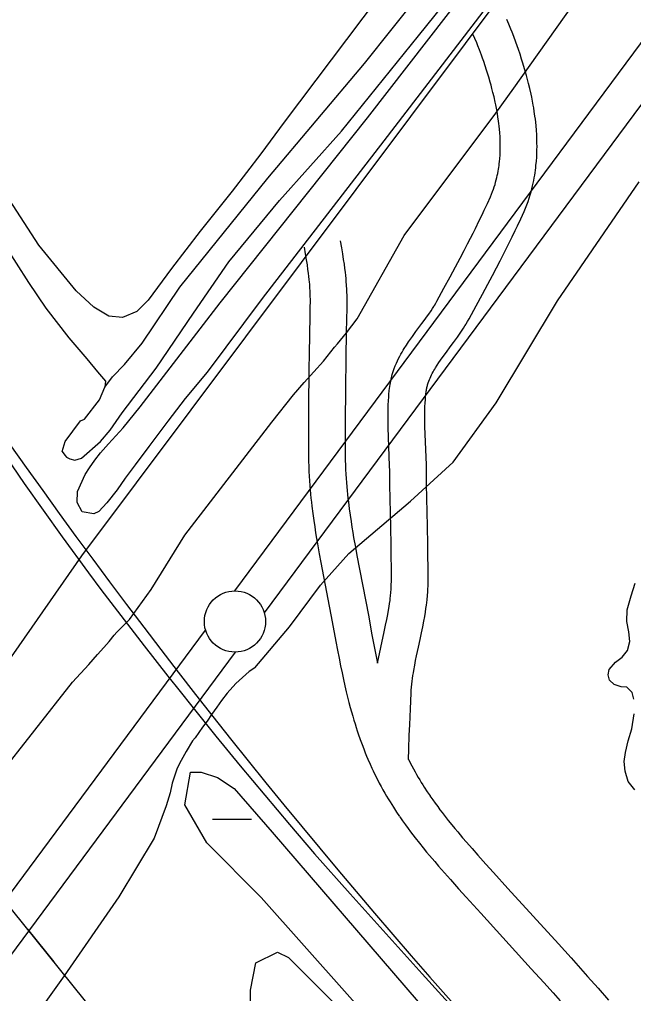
# Model space of a CAD drawing. Extents: x 3535183 to 3573198, y 534952 to 560562.
# Drawn here: x 3560683 to 3561184, y 553996 to 554792 of the extents above; entities that cross this region are included whole.
import ezdxf

# ---------------------------------------------------------------- set-up
doc = ezdxf.new("R2010")
doc.units = 0
for name, color, linetype in [('V-LEVE-TOET', 7, 'Continuous'), ('V-RAIL-TRAK', 7, 'Continuous'), ('V-ROAD-CNTR', 7, 'Continuous'), ('V-SITE-VEGE', 7, 'Continuous'), ('V-SURV-LINE', 7, 'Continuous'), ('V-TOPO-SHOR', 7, 'Continuous'), ('V-UTIL-LINE', 7, 'Continuous'), ('V-WETL-SWMP', 7, 'Continuous')]:
    doc.layers.add(name, color=color, linetype=linetype)

msp = doc.modelspace()

# ---------------------------------------------------------------- linework, layer by layer
at = {"layer": 'V-LEVE-TOET'}
for points in [[(3560541.61, 554015.41), (3560726.28, 554250.5), (3560739.74, 554264.98), (3560746.91, 554273.22), (3560752.07, 554279.02), (3560756.33, 554283.92), (3560760.37, 554288.82), (3560762.62, 554291.49), (3560764.19, 554293.05), (3560768, 554296.83), (3560772.93, 554301.73), (3560790.66, 554326.25), (3560818.07, 554370.62), (3560889.21, 554462.88), (3560906.71, 554485.16), (3560915.46, 554495.19), (3560923.53, 554503.88), (3560931.16, 554512.56), (3560940.35, 554523.93), (3560942.74, 554526.85), (3560950, 554535.74), (3560958.75, 554547.1), (3560997.19, 554615.12), (3561071.93, 554715.18), (3561086.61, 554735.55), (3561113.46, 554772.91), (3561262.52, 554983.1)], [(3560875.29, 554262.24), (3560903.64, 554295.64), (3560928.72, 554329.7), (3560951.9, 554355.71), (3561002.29, 554398.21), (3561037.21, 554430.28), (3561072.18, 554478.75), (3561122.38, 554561.99), (3561189.05, 554658.96)], [(3560875.29, 554262.24), (3560870.7, 554259.17), (3560859.72, 554249.6), (3560852.54, 554241.58), (3560848.05, 554235.56), (3560844.23, 554230.21), (3560839.75, 554224.2), (3560836.38, 554218.84), (3560832.56, 554213.94), (3560829.42, 554209.48), (3560826.5, 554205.25), (3560824.48, 554202.8), (3560819.31, 554194.1), (3560813.69, 554184.29), (3560811.44, 554179.61), (3560807.83, 554168.22), (3560806.01, 554160.18), (3560802.85, 554149.69), (3560793.16, 554123.36), (3560764.17, 554075.42), (3560719.49, 554010.78), (3560594, 553835.36)]]:
    msp.add_lwpolyline(points, dxfattribs=at)
at = {"layer": 'V-RAIL-TRAK'}
msp.add_lwpolyline([(3560671.87, 554434.9), (3560687.02, 554412.9), (3560702.37, 554391.04), (3560717.92, 554369.32), (3560739.53, 554339.85), (3560749.61, 554326.31), (3560765.74, 554305.02), (3560784.89, 554280.2), (3560804.23, 554255.52), (3560814.17, 554243.03), (3560823.75, 554230.99), (3560843.45, 554206.6), (3560863.33, 554182.36), (3560883.39, 554158.26), (3560903.63, 554134.32), (3560924.05, 554110.52), (3560953.14, 554077.72), (3560982.39, 554045.05), (3561011.79, 554012.52), (3561041.34, 553980.12)], dxfattribs=at)
at = {"layer": 'V-ROAD-CNTR'}
for points in [[(3561852.63, 555848.06), (3560733.6, 554353.8), (3560047.75, 553368.84)], [(3561047.77, 554542.98), (3561048.97, 554545.04), (3561050.16, 554547.19), (3561055.96, 554557.92), (3561060.99, 554567.23), (3561065.4, 554575.4), (3561069.24, 554582.59), (3561072.58, 554588.91), (3561075.49, 554594.48), (3561078.02, 554599.38), (3561080.21, 554603.69), (3561082.13, 554607.51), (3561085.42, 554614.18), (3561087.87, 554619.25), (3561089.69, 554623.1), (3561092.37, 554628.88), (3561095.04, 554634.8), (3561096.24, 554637.59), (3561097.34, 554640.38), (3561098.34, 554643.1), (3561099.23, 554645.74), (3561100.03, 554648.32), (3561100.76, 554650.83), (3561101.4, 554653.26), (3561101.98, 554655.63), (3561102.5, 554657.93), (3561102.95, 554660.16), (3561103.36, 554662.32), (3561103.72, 554664.42), (3561104.03, 554666.46), (3561104.31, 554668.43), (3561104.55, 554670.34), (3561104.76, 554672.24), (3561105.09, 554675.78), (3561105.33, 554679.14), (3561105.48, 554682.29), (3561105.56, 554685.24), (3561105.6, 554688), (3561105.58, 554690.58), (3561105.54, 554693), (3561105.46, 554695.25), (3561105.37, 554697.41), (3561105.12, 554701.3), (3561104.84, 554704.73), (3561104.54, 554707.72), (3561104.25, 554710.32), (3561103.95, 554712.62), (3561103.4, 554716.51), (3561102.93, 554719.44), (3561102.55, 554721.65), (3561101.95, 554724.89), (3561101.3, 554728.08), (3561100.77, 554730.59), (3561099.73, 554735.17), (3561098.75, 554739.19), (3561097.86, 554742.7), (3561097.04, 554745.77), (3561096.29, 554748.47), (3561094.95, 554753.11), (3561093.88, 554756.6), (3561093.05, 554759.25), (3561091.78, 554763.14), (3561090.46, 554767.04), (3561089.36, 554770.18), (3561088.37, 554772.93), (3561086.61, 554777.6), (3561085.24, 554781.12), (3561084.17, 554783.76), (3561082.56, 554787.66), (3561080.92, 554791.5)], [(3561021.88, 554558.13), (3561022.9, 554559.89), (3561023.85, 554561.59), (3561029.57, 554572.18), (3561034.6, 554581.48), (3561038.96, 554589.58), (3561042.75, 554596.67), (3561046.02, 554602.86), (3561048.86, 554608.29), (3561051.31, 554613.06), (3561053.44, 554617.23), (3561055.27, 554620.88), (3561058.46, 554627.34), (3561060.8, 554632.19), (3561062.53, 554635.83), (3561065.09, 554641.36), (3561067.58, 554646.87), (3561068.49, 554649.01), (3561069.3, 554651.05), (3561070.03, 554653.06), (3561070.7, 554655.02), (3561071.3, 554656.95), (3561071.84, 554658.83), (3561072.33, 554660.67), (3561072.77, 554662.47), (3561073.16, 554664.22), (3561073.51, 554665.94), (3561073.83, 554667.61), (3561074.11, 554669.24), (3561074.35, 554670.83), (3561074.57, 554672.38), (3561074.76, 554673.88), (3561074.92, 554675.31), (3561075.19, 554678.21), (3561075.38, 554680.91), (3561075.5, 554683.45), (3561075.57, 554685.85), (3561075.6, 554688.1), (3561075.59, 554690.22), (3561075.55, 554692.21), (3561075.49, 554694.08), (3561075.41, 554695.79), (3561075.2, 554699.14), (3561074.96, 554702.01), (3561074.71, 554704.53), (3561074.46, 554706.73), (3561074.22, 554708.62), (3561073.74, 554712.02), (3561073.34, 554714.52), (3561073.02, 554716.36), (3561072.5, 554719.17), (3561071.93, 554721.97), (3561071.47, 554724.14), (3561070.52, 554728.32), (3561069.64, 554731.94), (3561068.83, 554735.11), (3561068.09, 554737.89), (3561067.43, 554740.29), (3561066.19, 554744.57), (3561065.22, 554747.74), (3561064.48, 554750.1), (3561063.31, 554753.69), (3561062.1, 554757.26), (3561061.1, 554760.1), (3561060.22, 554762.55), (3561058.59, 554766.87), (3561057.35, 554770.06), (3561056.39, 554772.43), (3561054.9, 554776.03), (3561053.33, 554779.71)], [(3560944.95, 554610.88), (3560945.94, 554605.19), (3560946.78, 554600.15), (3560947.48, 554595.68), (3560948.06, 554591.73), (3560948.54, 554588.24), (3560948.92, 554585.17), (3560949.22, 554582.46), (3560949.46, 554580.07), (3560949.65, 554577.93), (3560949.93, 554574.28), (3560950.09, 554571.48), (3560950.18, 554569.33), (3560950.27, 554566.17), (3560950.29, 554563.02), (3560950.22, 554554.77), (3560950.13, 554547.61), (3560949.93, 554535.14), (3560949.57, 554516.51), (3560949.42, 554507.24), (3560949.3, 554497.98), (3560949.15, 554482.38), (3560949.07, 554470.67), (3560949.02, 554461.91), (3560949, 554448.77), (3560949.02, 554442.22), (3560949.05, 554435.71), (3560949.11, 554431.68), (3560949.22, 554427.81), (3560949.37, 554424.06), (3560949.56, 554420.43), (3560949.79, 554416.9), (3560950.04, 554413.49), (3560950.31, 554410.17), (3560950.61, 554406.96), (3560950.92, 554403.84), (3560951.25, 554400.82), (3560951.58, 554397.91), (3560952.29, 554392.2), (3560953.02, 554386.86), (3560953.76, 554381.84), (3560954.49, 554377.13), (3560955.21, 554372.7), (3560955.9, 554368.56), (3560957.28, 554360.73), (3560958.53, 554353.9), (3560967.9, 554305.29), (3560970.87, 554289.29), (3560975.26, 554266.1)], [(3560915.39, 554605.78), (3560916.36, 554600.17), (3560917.17, 554595.34), (3560917.83, 554591.15), (3560918.36, 554587.53), (3560918.79, 554584.39), (3560919.12, 554581.66), (3560919.39, 554579.29), (3560919.6, 554577.23), (3560919.75, 554575.47), (3560919.99, 554572.3), (3560920.13, 554569.98), (3560920.2, 554568.28), (3560920.27, 554565.67), (3560920.29, 554563.04), (3560920.23, 554555.07), (3560920.14, 554548.04), (3560919.93, 554535.67), (3560919.58, 554517.05), (3560919.42, 554507.68), (3560919.3, 554498.32), (3560919.16, 554482.63), (3560919.07, 554470.86), (3560919.02, 554462.02), (3560919, 554448.76), (3560919.02, 554442.1), (3560919.06, 554435.41), (3560919.12, 554431.04), (3560919.24, 554426.78), (3560919.4, 554422.67), (3560919.61, 554418.7), (3560919.86, 554414.85), (3560920.13, 554411.14), (3560920.43, 554407.56), (3560920.75, 554404.09), (3560921.08, 554400.74), (3560921.43, 554397.49), (3560921.8, 554394.34), (3560922.55, 554388.31), (3560923.32, 554382.66), (3560924.09, 554377.37), (3560924.86, 554372.43), (3560925.61, 554367.81), (3560926.34, 554363.47), (3560927.75, 554355.42), (3560929.05, 554348.36), (3560938.42, 554299.71), (3560941.38, 554283.77), (3560942.71, 554276.74), (3560943.99, 554270.14), (3560945.23, 554263.94), (3560946.44, 554258.12), (3560947.61, 554252.66), (3560948.76, 554247.53), (3560949.89, 554242.73), (3560950.99, 554238.22), (3560952.06, 554233.99), (3560953.11, 554230.03), (3560954.12, 554226.32), (3560955.12, 554222.84), (3560956.08, 554219.58), (3560957.01, 554216.53), (3560957.91, 554213.67), (3560958.78, 554210.98), (3560959.63, 554208.44), (3560961.25, 554203.77), (3560962.74, 554199.66), (3560964.11, 554196.07), (3560965.35, 554192.93), (3560966.47, 554190.19), (3560967.49, 554187.77), (3560969.3, 554183.63), (3560970.73, 554180.49), (3560971.84, 554178.12), (3560973.53, 554174.63), (3560975.29, 554171.15), (3560976.84, 554168.2), (3560978.36, 554165.38), (3560979.86, 554162.68), (3560981.33, 554160.09), (3560982.78, 554157.61), (3560984.21, 554155.22), (3560985.61, 554152.94), (3560986.98, 554150.74), (3560988.34, 554148.6), (3560990.97, 554144.58), (3560993.44, 554140.93)], [(3560975.26, 554266.1), (3560980.83, 554291.67), (3560981.99, 554297.08), (3560982.95, 554301.75), (3560983.74, 554305.79), (3560984.36, 554309.28), (3560984.87, 554312.31), (3560985.26, 554314.93), (3560985.58, 554317.21), (3560985.82, 554319.2), (3560986.01, 554320.89), (3560986.3, 554323.95), (3560986.47, 554326.18), (3560986.56, 554327.81), (3560986.66, 554330.32), (3560986.7, 554332.87), (3560986.7, 554338.4), (3560986.69, 554343.64), (3560986.6, 554353.52), (3560986.48, 554362.17), (3560986.2, 554377.37), (3560985.72, 554400.26), (3560985.5, 554411.75), (3560985.34, 554423.2), (3560985.27, 554427.19), (3560984.08, 554458.41), (3560984, 554462.53), (3560983.96, 554466.12), (3560983.97, 554469.28), (3560984.01, 554472.07), (3560984.07, 554474.52), (3560984.14, 554476.71), (3560984.33, 554480.46), (3560984.52, 554483.33), (3560984.7, 554485.52), (3560985.02, 554488.75), (3560985.41, 554492.03), (3560985.63, 554493.53), (3560985.87, 554495), (3560986.14, 554496.43), (3560986.44, 554497.82), (3560986.76, 554499.18), (3560987.1, 554500.5), (3560987.48, 554501.85), (3560988.23, 554504.26), (3560989.05, 554506.6), (3560989.91, 554508.83), (3560990.8, 554510.94), (3560991.71, 554512.93), (3560992.63, 554514.83), (3560993.55, 554516.63), (3560994.48, 554518.34), (3560995.4, 554519.97), (3560996.3, 554521.51), (3560997.22, 554523.03), (3560998.97, 554525.79), (3561000.67, 554528.34), (3561002.28, 554530.68), (3561003.82, 554532.85), (3561006.67, 554536.74), (3561011.58, 554543.32), (3561013.37, 554545.72), (3561014.88, 554547.78), (3561016.16, 554549.56), (3561017.23, 554551.07), (3561019.09, 554553.77), (3561020.38, 554555.74), (3561021.3, 554557.2), (3561022.02, 554558.37)], [(3561000.67, 554187.36), (3561000.92, 554195.88), (3561001.32, 554207.31), (3561001.66, 554215.87), (3561002.22, 554228.75), (3561002.83, 554241.56), (3561002.98, 554244.17), (3561003.18, 554246.64), (3561003.42, 554249.04), (3561003.69, 554251.39), (3561003.99, 554253.68), (3561004.31, 554255.9), (3561004.65, 554258.07), (3561004.99, 554260.16), (3561005.74, 554264.34), (3561006.51, 554268.25), (3561007.27, 554271.95), (3561008.79, 554279.05), (3561010.16, 554285.33), (3561011.35, 554290.92), (3561012.37, 554295.88), (3561013.23, 554300.27), (3561013.93, 554304.17), (3561014.5, 554307.61), (3561014.96, 554310.65), (3561015.33, 554313.33), (3561015.62, 554315.69), (3561015.85, 554317.81), (3561016.2, 554321.43), (3561016.4, 554324.21), (3561016.53, 554326.36), (3561016.65, 554329.5), (3561016.7, 554332.62), (3561016.7, 554338.43), (3561016.69, 554343.81), (3561016.6, 554353.86), (3561016.48, 554362.65), (3561016.19, 554377.96), (3561015.71, 554400.85), (3561015.5, 554412.25), (3561015.34, 554423.69), (3561015.26, 554428.03), (3561014.07, 554459.29), (3561013.99, 554462.99), (3561013.96, 554466.23), (3561013.97, 554469.05), (3561014, 554471.5), (3561014.05, 554473.62), (3561014.12, 554475.44), (3561014.28, 554478.7), (3561014.44, 554481.08), (3561014.58, 554482.83), (3561014.85, 554485.51), (3561015.16, 554488.14), (3561015.28, 554488.95), (3561015.41, 554489.73), (3561015.55, 554490.49), (3561015.71, 554491.24), (3561015.89, 554491.98), (3561016.07, 554492.7), (3561016.25, 554493.36), (3561016.72, 554494.85), (3561017.2, 554496.23), (3561017.72, 554497.57), (3561018.28, 554498.88), (3561018.86, 554500.17), (3561019.47, 554501.42), (3561020.1, 554502.64), (3561020.74, 554503.84), (3561021.4, 554505.01), (3561022.07, 554506.15), (3561022.72, 554507.22), (3561024.13, 554509.44), (3561025.51, 554511.51), (3561026.86, 554513.48), (3561028.17, 554515.32), (3561030.79, 554518.91), (3561035.63, 554525.38), (3561037.49, 554527.88), (3561039.13, 554530.11), (3561040.57, 554532.11), (3561041.85, 554533.92), (3561044, 554537.06), (3561045.61, 554539.51), (3561046.8, 554541.39), (3561047.63, 554542.75)], [(3561000.67, 554187.36), (3561003.33, 554182.28), (3561004.67, 554179.79), (3561006, 554177.39), (3561007.32, 554175.09), (3561008.61, 554172.88), (3561009.88, 554170.75), (3561011.13, 554168.71), (3561012.36, 554166.74), (3561013.56, 554164.86), (3561015.96, 554161.18), (3561018.3, 554157.72)], [(3561018.18, 554157.89), (3561020.43, 554154.66), (3561022.52, 554151.73), (3561024.51, 554149), (3561026.39, 554146.46), (3561028.19, 554144.09), (3561029.88, 554141.9), (3561033.14, 554137.75), (3561036.02, 554134.17), (3561038.58, 554131.05), (3561040.84, 554128.34), (3561044.88, 554123.57), (3561047.92, 554120.03), (3561052.58, 554114.7), (3561057.3, 554109.37), (3561063.91, 554101.99), (3561070.12, 554095.08), (3561081.84, 554082.13), (3561123.07, 554036.86), (3561133.36, 554025.47), (3561141.07, 554016.9), (3561146.83, 554010.44), (3561155.44, 554000.72), (3561164, 553990.96)], [(3560993.55, 554140.76), (3560995.9, 554137.38), (3560998.18, 554134.18), (3561000.35, 554131.21), (3561002.4, 554128.45), (3561004.35, 554125.88), (3561006.2, 554123.48), (3561009.66, 554119.08), (3561012.74, 554115.25), (3561015.45, 554111.94), (3561017.86, 554109.05), (3561022.06, 554104.09), (3561025.26, 554100.37), (3561030.06, 554094.87), (3561034.9, 554089.42), (3561041.58, 554081.95), (3561047.85, 554074.98), (3561059.63, 554061.97), (3561100.85, 554016.7), (3561111.08, 554005.38), (3561118.72, 553996.88), (3561124.42, 553990.5)]]:
    msp.add_lwpolyline(points, dxfattribs=at)
msp.add_arc((3564947.96, 557462.13), 5230.85, 211.421, 243.78136, dxfattribs=at)
at = {"layer": 'V-SITE-VEGE'}
for points in [[(3561289.79, 555204.14), (3561157.58, 555036.59), (3561115.33, 554980.55), (3561079.89, 554936.16), (3561042.29, 554890.41), (3561013.12, 554853.87), (3560975.79, 554809.76), (3560899.18, 554707.7), (3560880.09, 554681.98), (3560856.65, 554651.39), (3560830.48, 554618.63), (3560807.31, 554588.31), (3560788.22, 554562.32), (3560778.96, 554553.13), (3560767.28, 554548.28), (3560756.15, 554549.4), (3560743.69, 554556.77), (3560729.35, 554570.12), (3560698.81, 554607.41), (3560635.36, 554705.33), (3560421.79, 555036.08), (3560170.78, 555452.46)], [(3561139.56, 554899.91), (3560980.67, 554692.44), (3560881.26, 554563.85), (3560836.37, 554503.68), (3560818.42, 554482.06), (3560804.28, 554463.57), (3560788.79, 554442.84), (3560777.58, 554427.91), (3560769.27, 554416.99), (3560762.76, 554407.63), (3560754.46, 554396.93), (3560747.95, 554390.03), (3560743.7, 554388.03), (3560734.32, 554389.63), (3560730.33, 554397.24), (3560730.36, 554406.17), (3560736.66, 554420), (3560740.25, 554425.58), (3560744.74, 554431.82), (3560749.23, 554437.84), (3560755.74, 554445.19), (3560767.62, 554458.11), (3560781.76, 554475.26), (3560846.84, 554560.17), (3560967.33, 554711.25), (3561097.48, 554879.49)]]:
    msp.add_lwpolyline(points, dxfattribs=at)
at = {"layer": 'V-SURV-LINE'}
for points in [[(3560858.87, 554325.1), (3561961.91, 555812.49)], [(3561986, 555794.6), (3560882.96, 554307.21)], [(3560065.15, 553253.96), (3560835.07, 554292.98)], [(3560859.16, 554275.11), (3560089.24, 553236.09)]]:
    msp.add_lwpolyline(points, dxfattribs=at)
msp.add_circle((3560859.01, 554300.1), 25, dxfattribs=at)
at = {"layer": 'V-TOPO-SHOR'}
for points in [[(3560717.98, 554439.01), (3560720.32, 554447.07), (3560732.83, 554463.86), (3560736.06, 554465.23), (3560748.56, 554481.09), (3560752.75, 554491.45), (3560759, 554499.96), (3560768.72, 554509.85), (3560783.31, 554527.32), (3560814.13, 554573.09), (3560885.92, 554662.07), (3560964.63, 554755.64), (3561055.18, 554869), (3561111.67, 554936.59), (3561151.26, 554985.34), (3561211.74, 555072.74)], [(3560717.98, 554439.01), (3560720.05, 554436), (3560721.43, 554434.38), (3560724.19, 554432.99), (3560728.34, 554431.82), (3560733.64, 554433.42), (3560749.37, 554446.97), (3560757.01, 554456.4), (3560766.97, 554470.42), (3560794.77, 554506.99), (3560825.13, 554551.84), (3560854.09, 554593.71), (3560895.31, 554643.83), (3560946, 554700.37), (3561008.75, 554778.32), (3561093.04, 554882.7), (3561155.78, 554956.04), (3561223.4, 555040.88)], [(3560546.13, 554796.2), (3560563.11, 554770.3), (3560587.68, 554737.01), (3560602.12, 554713.2), (3560647.09, 554644.31), (3560670.26, 554608.48), (3560690.45, 554576.81), (3560704.68, 554556), (3560723.51, 554531.72), (3560738.21, 554514.6), (3560746.71, 554503.96), (3560753.37, 554496.33), (3560752.75, 554491.45)], [(3561184.68, 554236.8), (3561183.4, 554242.26), (3561179, 554246.42), (3561174.2, 554246.83), (3561168.63, 554248.79), (3561164.75, 554252.31), (3561163.72, 554256.47), (3561164.52, 554261.01), (3561169.73, 554266.96), (3561175.06, 554270.97), (3561179.49, 554276.4), (3561181.33, 554283.92), (3561180.45, 554291.58), (3561178.92, 554300.16), (3561179.21, 554309.63), (3561182.5, 554321.04), (3561185.78, 554331.28)], [(3561185.47, 554162.69), (3561180.04, 554169.46), (3561177.6, 554177.9), (3561176.72, 554185.69), (3561177.92, 554193.08), (3561180.02, 554202.81), (3561183.04, 554212.4), (3561185.03, 554224.6)]]:
    msp.add_lwpolyline(points, dxfattribs=at)
at = {"layer": 'V-UTIL-LINE'}
for points in [[(3562105.79, 552210.81), (3561772.94, 552658.05), (3560776.13, 553941.53), (3560567.72, 554200.24), (3560322.77, 554504.63), (3559924.32, 554617.6), (3559434.95, 554801.27)], [(3560689.69, 554048.84), (3560711.02, 554022.36)]]:
    msp.add_lwpolyline(points, dxfattribs=at)
at = {"layer": 'V-WETL-SWMP'}
msp.add_line((3560840.59, 554138.7), (3560872.59, 554138.7), dxfattribs=at)
for points in [[(3561022.92, 553914.58), (3560880.48, 554074.82), (3560835.97, 554119.34), (3560818.16, 554150.5), (3560822.62, 554177.2), (3560831.52, 554177.2), (3560844.87, 554172.75), (3560858.23, 554163.85), (3560889.39, 554128.24), (3561107.5, 553874.52)], [(3560871.58, 553976.9), (3560871.58, 553999.15), (3560876.03, 554021.41), (3560893.84, 554030.31), (3560902.74, 554025.86), (3560911.64, 554016.96), (3560951.7, 553976.9)]]:
    msp.add_lwpolyline(points, dxfattribs=at)

doc.saveas('drawing.dxf')
